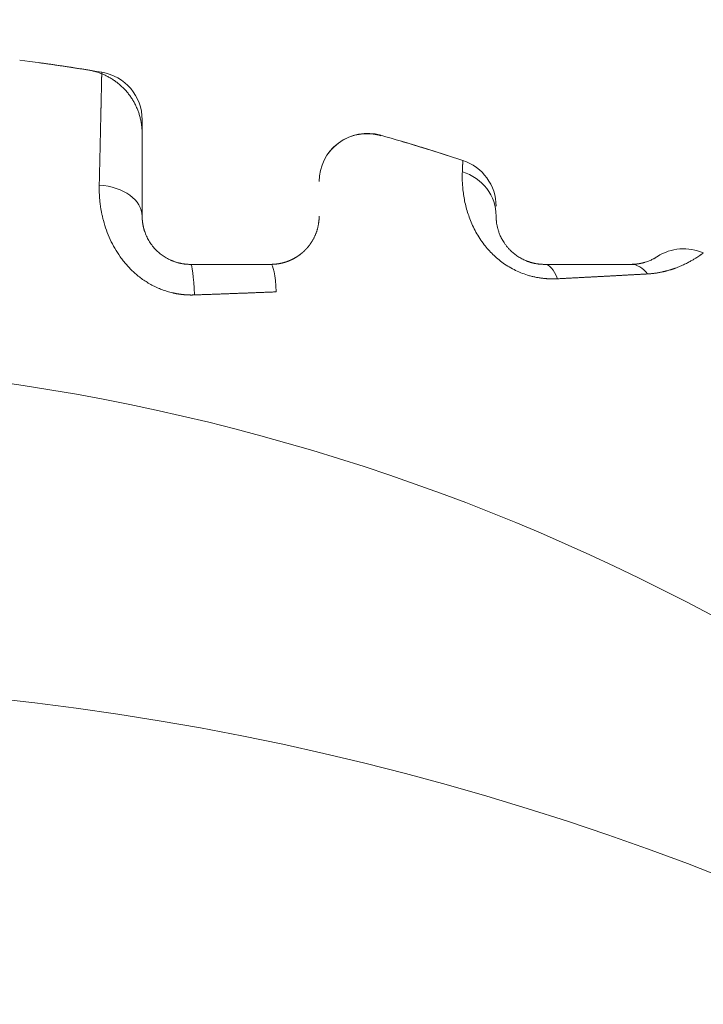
# Model space of a CAD drawing. Header units: millimetres. Extents: x 25069 to 61396, y 8621 to 21558.
# Tile 543 of 656: x 57319 to 57340, y 15471 to 15502. Entities that reach past the tile are written whole.
import ezdxf

# ---------------------------------------------------------------- set-up
doc = ezdxf.new("R2010")
doc.units = ezdxf.units.MM
doc.layers.add('10', color=7, linetype='Continuous')
doc.layers.add('dim', color=84, linetype='Continuous', lineweight=9)
doc.dimstyles.get("Standard").update_dxf_attribs({"dimtxt": 15, "dimasz": 5, "dimexe": 8, "dimexo": 5, "dimgap": 3, "dimtad": 0, "dimzin": 0, "dimdsep": 46, "dimtxsty": 'Standard', "dimblk": 'CLOSEDBLANK', "dimcen": 2, "dimclrd": 4, "dimclre": 3, "dimadec": 0, "dimazin": 0, "dimtfac": 1, "dimtofl": 0, "dimtmove": 0, "dimatfit": 3, "dimldrblk": 'CLOSEDBLANK', "dimfxl": 0, "dimtolj": 1, "dimtzin": 0, "dimarcsym": 0})

# ---------------------------------------------------------------- blocks, each defined once
blk = doc.blocks.new('_ClosedBlank')
at = {"color": 0, "linetype": 'ByBlock', "lineweight": -2}
for p, q in [((-1, 0.1667), (0, 0)), ((-1, 0.1667), (-1, -0.1667)), ((0, 0), (-1, -0.1667))]:
    blk.add_line(p, q, dxfattribs=at)
blk = doc.blocks.new('*D31')
at = {"layer": 'Defpoints', "color": 0, "lineweight": 18}
for p in [(58166.05, 15613.011), (57309.05, 15399.378), (58166.05, 15399.372)]:
    blk.add_point(p, dxfattribs=at)
at = {"layer": 'dim', "color": 3, "lineweight": -2}
for p, q in [((57309.05, 15419.378), (57309.05, 15633.011)), ((58166.05, 15419.372), (58166.05, 15633.011))]:
    blk.add_line(p, q, dxfattribs=at)
at = {"layer": 'dim', "color": 4, "lineweight": -3}
for p, q in [((57319.05, 15613.011), (57474.217, 15613.011)), ((58156.05, 15613.011), (58000.884, 15613.011))]:
    blk.add_line(p, q, dxfattribs=at)
at = {"layer": 'dim', "color": 4, "lineweight": -3, "xscale": 10, "yscale": 10, "zscale": 10, "rotation": 180}
blk.add_blockref('_ClosedBlank', (57309.05, 15613.011), dxfattribs=at)
at = {"layer": 'dim', "color": 4, "lineweight": -3, "xscale": 10, "yscale": 10, "zscale": 10}
blk.add_blockref('_ClosedBlank', (58166.05, 15613.011), dxfattribs=at)
at = {"layer": 'dim', "color": 0, "lineweight": 18, "insert": (57737.55, 15613.011), "char_height": 100, "attachment_point": 5}
blk.add_mtext('\\A1;857.00', dxfattribs=at)

msp = doc.modelspace()

# ---------------------------------------------------------------- linework, layer by layer
at = {"layer": '10', "color": 7, "linetype": 'Continuous', "lineweight": 20}
for centre, radius, start, end in [((57309.05, 15424.872), 76.5, 80.59957, 82.53041), ((57321.3, 15498.865), 1.5, 0, 80.5996), ((57329.8, 15496.944), 1.5, 73.9386, 180), ((57309.05, 15424.872), 76.5, 71.94077, 73.93864), ((57332.3, 15496.177), 1.5, 0, 71.9408), ((57339.627, 15493.356), 1.5, 65.9404, 123.0054), ((57309.05, 15424.872), 66.5, 44.36729, 137.22783), ((57309.05, 15394.872), 86.5, 62.17714, 117.77252)]:
    msp.add_arc(centre, radius, start, end, dxfattribs=at)
for centre, major_axis, ratio, start_param, end_param in [((57332.3, 15495.872), (-1.5, 0), 0.962409, 3.141593, 4.407087), ((57321.3, 15495.872), (-1.5, 0), 0.647322, 3.141593, 4.601164), ((57324.3, 15492.872), (0, -1.5), 0.088225, 1.945598, 3.141593), ((57326.8, 15492.872), (0, -1.5), 0.124364, 2.015415, 3.141593), ((57335.3, 15492.872), (0, -1.5), 0.37988, 2.348165, 3.141593), ((57337.993, 15492.872), (0, -1.5), 0.570226, 2.500393, 3.141593)]:
    msp.add_ellipse(centre, major_axis=major_axis, ratio=ratio, start_param=start_param, end_param=end_param, dxfattribs=at)
for points, weights in [([(57321.116, 15500.414), (57320.603, 15500.496), (57320.09, 15500.573), (57319.576, 15500.644)], [1, 0.999965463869, 0.999965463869, 1]), ([(57322.8, 15498.439), (57322.8, 15499.469), (57322.132, 15500.252), (57321.116, 15500.414)], [1, 0.840551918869, 0.840551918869, 1]), ([(57332.412, 15497.718), (57331.9, 15497.882), (57331.386, 15498.041), (57330.871, 15498.194)], [1, 0.999962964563, 0.999962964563, 1])]:
    msp.add_rational_spline(points, weights, degree=3, dxfattribs=at)
for points, knots in [([(57321.467, 15496.837), (57321.467, 15496.85), (57321.468, 15496.876), (57321.469, 15496.915), (57321.47, 15496.954), (57321.471, 15496.993), (57321.471, 15497.031), (57321.472, 15497.07), (57321.473, 15497.108), (57321.474, 15497.146), (57321.475, 15497.183), (57321.476, 15497.221), (57321.477, 15497.258), (57321.478, 15497.295), (57321.478, 15497.332), (57321.479, 15497.369), (57321.48, 15497.406), (57321.481, 15497.442), (57321.482, 15497.478), (57321.483, 15497.514), (57321.483, 15497.55), (57321.484, 15497.585), (57321.485, 15497.62), (57321.486, 15497.655), (57321.487, 15497.69), (57321.487, 15497.725), (57321.488, 15497.759), (57321.489, 15497.794), (57321.49, 15497.828), (57321.491, 15497.861), (57321.491, 15497.895), (57321.492, 15497.928), (57321.493, 15497.961), (57321.494, 15497.994), (57321.494, 15498.027), (57321.495, 15498.06), (57321.496, 15498.092), (57321.497, 15498.124), (57321.497, 15498.156), (57321.498, 15498.188), (57321.499, 15498.219), (57321.499, 15498.25), (57321.5, 15498.281), (57321.501, 15498.312), (57321.501, 15498.343), (57321.502, 15498.373), (57321.503, 15498.403), (57321.503, 15498.433), (57321.504, 15498.463), (57321.505, 15498.492), (57321.505, 15498.521), (57321.506, 15498.55), (57321.507, 15498.579), (57321.507, 15498.608), (57321.508, 15498.636), (57321.509, 15498.664), (57321.509, 15498.692), (57321.51, 15498.72), (57321.51, 15498.747), (57321.511, 15498.774), (57321.512, 15498.801), (57321.512, 15498.828), (57321.513, 15498.854), (57321.513, 15498.881), (57321.514, 15498.907), (57321.515, 15498.933), (57321.515, 15498.958), (57321.516, 15498.984), (57321.516, 15499.009), (57321.517, 15499.034), (57321.517, 15499.058), (57321.518, 15499.083), (57321.518, 15499.107), (57321.519, 15499.131), (57321.52, 15499.155), (57321.52, 15499.178), (57321.521, 15499.202), (57321.521, 15499.225), (57321.522, 15499.248), (57321.522, 15499.27), (57321.523, 15499.292), (57321.523, 15499.315), (57321.523, 15499.337), (57321.524, 15499.358), (57321.524, 15499.38), (57321.525, 15499.401), (57321.526, 15499.428), (57321.526, 15499.461), (57321.527, 15499.5), (57321.528, 15499.537), (57321.529, 15499.574), (57321.529, 15499.61), (57321.53, 15499.645), (57321.531, 15499.68), (57321.532, 15499.713), (57321.532, 15499.746), (57321.533, 15499.777), (57321.534, 15499.808), (57321.534, 15499.838), (57321.535, 15499.868), (57321.536, 15499.896), (57321.536, 15499.923), (57321.537, 15499.95), (57321.537, 15499.976), (57321.538, 15500.001), (57321.539, 15500.025), (57321.539, 15500.048), (57321.54, 15500.07), (57321.54, 15500.092), (57321.54, 15500.112), (57321.541, 15500.132), (57321.541, 15500.151), (57321.542, 15500.169), (57321.542, 15500.186), (57321.542, 15500.202), (57321.543, 15500.218), (57321.543, 15500.232), (57321.543, 15500.246), (57321.544, 15500.259), (57321.544, 15500.27), (57321.544, 15500.281), (57321.544, 15500.292), (57321.544, 15500.301), (57321.545, 15500.309), (57321.545, 15500.317), (57321.545, 15500.323), (57321.545, 15500.329), (57321.545, 15500.334), (57321.545, 15500.338), (57321.545, 15500.341), (57321.545, 15500.343), (57321.545, 15500.344), (57321.545, 15500.344), (57321.545, 15500.345)], [0, 0, 0, 0, 0.006009, 0.012014, 0.018016, 0.024016, 0.030012, 0.036005, 0.041994, 0.047981, 0.053964, 0.059945, 0.065922, 0.071896, 0.077867, 0.083835, 0.089799, 0.095761, 0.101719, 0.107675, 0.113627, 0.119576, 0.125522, 0.131464, 0.137404, 0.14334, 0.149274, 0.155204, 0.161131, 0.167055, 0.172976, 0.178894, 0.184809, 0.19072, 0.196629, 0.202534, 0.208436, 0.214335, 0.220231, 0.226124, 0.232014, 0.237901, 0.243785, 0.249665, 0.255543, 0.261417, 0.267288, 0.273157, 0.279022, 0.284884, 0.290743, 0.296599, 0.302451, 0.308301, 0.314148, 0.319991, 0.325832, 0.331669, 0.337504, 0.343335, 0.349163, 0.354989, 0.360811, 0.36663, 0.372446, 0.378259, 0.384069, 0.389876, 0.39568, 0.40148, 0.407278, 0.413073, 0.418865, 0.424653, 0.430439, 0.436221, 0.442001, 0.447777, 0.453551, 0.459321, 0.465089, 0.470853, 0.476615, 0.482373, 0.488129, 0.493881, 0.499631, 0.510575, 0.521516, 0.532454, 0.543389, 0.554321, 0.565249, 0.576175, 0.587097, 0.598016, 0.608932, 0.619845, 0.630755, 0.641661, 0.652565, 0.663466, 0.674364, 0.685259, 0.696151, 0.70704, 0.717926, 0.728809, 0.739689, 0.750566, 0.761441, 0.772313, 0.783182, 0.794048, 0.804911, 0.815772, 0.82663, 0.837485, 0.848337, 0.859187, 0.870034, 0.880879, 0.891721, 0.90256, 0.913397, 0.924231, 0.935062, 0.945892, 0.956718, 0.967542, 0.978364, 0.989183, 1, 1, 1, 1]), ([(57322.8, 15498.865), (57322.8, 15498.865), (57322.8, 15498.848), (57322.8, 15498.781), (57322.8, 15498.73), (57322.8, 15498.53), (57322.8, 15498.334), (57322.8, 15497.948), (57322.8, 15497.803), (57322.8, 15497.485), (57322.8, 15497.313), (57322.8, 15496.759), (57322.8, 15496.341), (57322.8, 15495.872)], [0, 0, 0, 0, 0.125, 0.125, 0.25, 0.25, 0.5, 0.5, 0.625, 0.625, 0.75, 0.75, 1, 1, 1, 1]), ([(57330.215, 15498.366), (57330.056, 15498.414), (57329.726, 15498.46), (57329.201, 15498.352), (57328.733, 15498.045), (57328.523, 15497.75), (57328.441, 15497.579)], [0, 0, 0, 0, 0.229322, 0.481406, 0.743745, 1, 1, 1, 1]), ([(57332.751, 15497.249), (57332.751, 15497.253), (57332.752, 15497.263), (57332.752, 15497.276), (57332.753, 15497.289), (57332.753, 15497.302), (57332.754, 15497.315), (57332.754, 15497.327), (57332.755, 15497.339), (57332.755, 15497.351), (57332.756, 15497.363), (57332.756, 15497.374), (57332.757, 15497.385), (57332.757, 15497.396), (57332.758, 15497.406), (57332.758, 15497.416), (57332.758, 15497.426), (57332.759, 15497.436), (57332.759, 15497.445), (57332.76, 15497.455), (57332.76, 15497.463), (57332.76, 15497.472), (57332.761, 15497.48), (57332.761, 15497.488), (57332.761, 15497.496), (57332.761, 15497.504), (57332.762, 15497.511), (57332.762, 15497.518), (57332.762, 15497.525), (57332.763, 15497.531), (57332.763, 15497.537), (57332.763, 15497.543), (57332.763, 15497.549), (57332.763, 15497.554), (57332.764, 15497.559), (57332.764, 15497.564), (57332.764, 15497.568), (57332.764, 15497.573), (57332.764, 15497.576), (57332.765, 15497.58), (57332.765, 15497.584), (57332.765, 15497.587), (57332.765, 15497.59), (57332.765, 15497.592), (57332.765, 15497.595), (57332.765, 15497.597), (57332.765, 15497.598), (57332.765, 15497.6), (57332.765, 15497.601), (57332.765, 15497.602), (57332.765, 15497.603), (57332.765, 15497.603), (57332.765, 15497.603), (57332.765, 15497.603)], [0, 0, 0, 0, 0.019674, 0.039345, 0.059012, 0.078676, 0.098337, 0.117995, 0.13765, 0.157302, 0.17695, 0.196596, 0.216239, 0.235879, 0.255516, 0.27515, 0.294782, 0.31441, 0.334036, 0.35366, 0.37328, 0.392899, 0.412514, 0.432127, 0.451738, 0.471346, 0.490952, 0.510555, 0.530156, 0.549755, 0.569352, 0.588947, 0.608539, 0.628129, 0.647717, 0.667304, 0.686888, 0.70647, 0.72605, 0.745629, 0.765206, 0.784781, 0.804354, 0.823925, 0.843495, 0.863064, 0.88263, 0.902196, 0.921759, 0.941321, 0.960882, 0.980442, 1, 1, 1, 1]), ([(57335.707, 15493.924), (57335.699, 15493.924), (57335.684, 15493.923), (57335.661, 15493.922), (57335.639, 15493.921), (57335.616, 15493.921), (57335.593, 15493.92), (57335.571, 15493.92), (57335.548, 15493.92), (57335.525, 15493.92), (57335.503, 15493.921), (57335.48, 15493.921), (57335.457, 15493.922), (57335.434, 15493.923), (57335.412, 15493.924), (57335.389, 15493.926), (57335.366, 15493.927), (57335.344, 15493.929), (57335.321, 15493.931), (57335.298, 15493.933), (57335.246, 15493.938), (57335.165, 15493.949), (57335.054, 15493.967), (57334.944, 15493.991), (57334.798, 15494.029), (57334.616, 15494.089), (57334.405, 15494.18), (57334.205, 15494.288), (57334.02, 15494.409), (57333.851, 15494.54), (57333.698, 15494.679), (57333.556, 15494.827), (57333.419, 15494.994), (57333.288, 15495.179), (57333.169, 15495.379), (57333.066, 15495.583), (57332.98, 15495.788), (57332.91, 15495.993), (57332.853, 15496.197), (57332.81, 15496.399), (57332.784, 15496.561), (57332.769, 15496.687), (57332.76, 15496.782), (57332.754, 15496.874), (57332.75, 15496.943), (57332.749, 15496.992), (57332.748, 15497.022), (57332.748, 15497.051), (57332.748, 15497.081), (57332.748, 15497.11), (57332.748, 15497.139), (57332.749, 15497.167), (57332.749, 15497.195), (57332.75, 15497.222), (57332.751, 15497.24), (57332.751, 15497.249)], [0, 0, 0, 0, 0.003417, 0.00682, 0.010211, 0.01359, 0.016957, 0.020312, 0.023657, 0.026992, 0.030316, 0.033631, 0.036937, 0.040235, 0.043524, 0.046806, 0.050081, 0.053349, 0.056612, 0.059868, 0.06312, 0.078964, 0.094632, 0.110186, 0.125689, 0.157075, 0.188494, 0.219812, 0.251655, 0.281715, 0.312399, 0.344044, 0.376956, 0.416774, 0.458385, 0.502125, 0.546801, 0.593932, 0.643718, 0.696325, 0.751899, 0.781538, 0.812024, 0.843368, 0.875582, 0.887043, 0.898722, 0.910617, 0.922731, 0.935062, 0.947612, 0.96038, 0.973367, 0.986574, 1, 1, 1, 1]), ([(57324.424, 15493.421), (57324.416, 15493.421), (57324.4, 15493.42), (57324.376, 15493.42), (57324.352, 15493.419), (57324.328, 15493.419), (57324.305, 15493.419), (57324.281, 15493.42), (57324.257, 15493.42), (57324.233, 15493.421), (57324.21, 15493.422), (57324.186, 15493.423), (57324.163, 15493.425), (57324.139, 15493.426), (57324.115, 15493.428), (57324.092, 15493.43), (57324.068, 15493.432), (57324.045, 15493.435), (57324.021, 15493.438), (57323.998, 15493.44), (57323.975, 15493.444), (57323.951, 15493.447), (57323.928, 15493.451), (57323.905, 15493.454), (57323.881, 15493.458), (57323.858, 15493.463), (57323.835, 15493.467), (57323.812, 15493.472), (57323.788, 15493.476), (57323.765, 15493.482), (57323.694, 15493.498), (57323.576, 15493.529), (57323.414, 15493.585), (57323.255, 15493.651), (57323.102, 15493.727), (57322.955, 15493.812), (57322.814, 15493.905), (57322.678, 15494.008), (57322.509, 15494.153), (57322.314, 15494.351), (57322.114, 15494.604), (57321.944, 15494.871), (57321.801, 15495.147), (57321.683, 15495.437), (57321.617, 15495.652), (57321.582, 15495.788), (57321.569, 15495.842), (57321.557, 15495.896), (57321.545, 15495.95), (57321.534, 15496.005), (57321.524, 15496.059), (57321.515, 15496.114), (57321.507, 15496.169), (57321.499, 15496.224), (57321.492, 15496.279), (57321.486, 15496.335), (57321.481, 15496.39), (57321.477, 15496.446), (57321.473, 15496.501), (57321.47, 15496.557), (57321.468, 15496.613), (57321.466, 15496.669), (57321.466, 15496.725), (57321.466, 15496.781), (57321.467, 15496.818), (57321.467, 15496.837)], [0, 0, 0, 0, 0.004367, 0.008727, 0.01308, 0.017425, 0.021765, 0.026098, 0.030426, 0.034749, 0.039067, 0.043381, 0.047691, 0.051999, 0.056303, 0.060606, 0.064906, 0.069206, 0.073504, 0.077802, 0.0821, 0.086398, 0.090698, 0.094999, 0.099302, 0.103607, 0.107915, 0.112227, 0.116542, 0.120861, 0.125185, 0.156408, 0.187565, 0.218832, 0.250383, 0.281352, 0.312445, 0.343812, 0.3756, 0.437017, 0.499959, 0.559913, 0.621228, 0.684476, 0.750179, 0.761914, 0.773715, 0.785585, 0.797526, 0.809541, 0.821631, 0.833799, 0.846046, 0.858376, 0.87079, 0.883291, 0.895879, 0.908558, 0.92133, 0.934195, 0.947157, 0.960216, 0.973375, 0.986636, 1, 1, 1, 1]), ([(57322.8, 15495.872), (57322.8, 15495.866), (57322.8, 15495.856), (57322.801, 15495.839), (57322.801, 15495.823), (57322.802, 15495.807), (57322.803, 15495.79), (57322.804, 15495.774), (57322.805, 15495.757), (57322.806, 15495.741), (57322.808, 15495.724), (57322.809, 15495.708), (57322.811, 15495.691), (57322.813, 15495.675), (57322.816, 15495.658), (57322.818, 15495.642), (57322.821, 15495.625), (57322.824, 15495.609), (57322.827, 15495.592), (57322.83, 15495.576), (57322.833, 15495.559), (57322.837, 15495.543), (57322.841, 15495.526), (57322.845, 15495.51), (57322.849, 15495.493), (57322.853, 15495.477), (57322.858, 15495.46), (57322.863, 15495.444), (57322.868, 15495.427), (57322.873, 15495.411), (57322.892, 15495.353), (57322.931, 15495.254), (57323.004, 15495.112), (57323.094, 15494.975), (57323.196, 15494.853), (57323.306, 15494.745), (57323.422, 15494.653), (57323.549, 15494.571), (57323.65, 15494.519), (57323.718, 15494.489), (57323.749, 15494.477), (57323.78, 15494.465), (57323.811, 15494.454), (57323.843, 15494.443), (57323.874, 15494.433), (57323.906, 15494.424), (57323.939, 15494.416), (57323.971, 15494.408), (57324.004, 15494.401), (57324.036, 15494.395), (57324.069, 15494.39), (57324.102, 15494.385), (57324.135, 15494.381), (57324.168, 15494.378), (57324.201, 15494.375), (57324.234, 15494.373), (57324.267, 15494.372), (57324.289, 15494.372), (57324.3, 15494.372)], [0, 0, 0, 0, 0.010807, 0.021541, 0.032202, 0.04279, 0.053305, 0.063748, 0.07412, 0.08442, 0.094649, 0.104807, 0.114895, 0.124912, 0.134861, 0.144739, 0.154549, 0.164291, 0.173964, 0.18357, 0.193108, 0.20258, 0.211986, 0.221325, 0.230599, 0.239809, 0.248953, 0.258034, 0.267052, 0.276006, 0.284898, 0.361243, 0.433934, 0.503446, 0.570316, 0.624908, 0.678672, 0.731997, 0.785284, 0.796696, 0.808075, 0.819423, 0.830745, 0.842044, 0.853325, 0.86459, 0.875844, 0.887091, 0.898334, 0.909578, 0.920826, 0.932081, 0.943349, 0.954633, 0.965936, 0.977262, 0.988616, 1, 1, 1, 1]), ([(57326.8, 15494.372), (57326.806, 15494.372), (57326.817, 15494.372), (57326.833, 15494.372), (57326.85, 15494.373), (57326.866, 15494.373), (57326.882, 15494.374), (57326.898, 15494.375), (57326.915, 15494.376), (57326.931, 15494.378), (57326.947, 15494.379), (57326.963, 15494.381), (57326.979, 15494.383), (57326.995, 15494.384), (57327.011, 15494.387), (57327.026, 15494.389), (57327.042, 15494.391), (57327.058, 15494.394), (57327.073, 15494.397), (57327.089, 15494.4), (57327.104, 15494.403), (57327.12, 15494.406), (57327.135, 15494.41), (57327.151, 15494.413), (57327.166, 15494.417), (57327.181, 15494.421), (57327.196, 15494.425), (57327.211, 15494.429), (57327.226, 15494.433), (57327.241, 15494.438), (57327.255, 15494.443), (57327.27, 15494.447), (57327.285, 15494.452), (57327.299, 15494.457), (57327.314, 15494.462), (57327.328, 15494.468), (57327.342, 15494.473), (57327.356, 15494.479), (57327.37, 15494.484), (57327.384, 15494.49), (57327.398, 15494.496), (57327.412, 15494.502), (57327.426, 15494.508), (57327.439, 15494.515), (57327.453, 15494.521), (57327.466, 15494.528), (57327.48, 15494.534), (57327.493, 15494.541), (57327.506, 15494.548), (57327.519, 15494.555), (57327.532, 15494.562), (57327.545, 15494.57), (57327.557, 15494.577), (57327.57, 15494.584), (57327.582, 15494.592), (57327.595, 15494.6), (57327.607, 15494.607), (57327.619, 15494.615), (57327.631, 15494.623), (57327.643, 15494.631), (57327.655, 15494.639), (57327.667, 15494.648), (57327.679, 15494.656), (57327.69, 15494.664), (57327.702, 15494.673), (57327.713, 15494.681), (57327.724, 15494.69), (57327.735, 15494.699), (57327.746, 15494.708), (57327.757, 15494.717), (57327.768, 15494.726), (57327.779, 15494.735), (57327.789, 15494.744), (57327.8, 15494.753), (57327.81, 15494.763), (57327.82, 15494.772), (57327.831, 15494.782), (57327.841, 15494.791), (57327.85, 15494.801), (57327.86, 15494.81), (57327.87, 15494.82), (57327.879, 15494.83), (57327.889, 15494.84), (57327.898, 15494.85), (57327.907, 15494.86), (57327.916, 15494.87), (57327.925, 15494.88), (57327.934, 15494.89), (57327.943, 15494.9), (57327.952, 15494.91), (57327.96, 15494.921), (57327.969, 15494.931), (57327.977, 15494.941), (57327.985, 15494.952), (57327.993, 15494.962), (57328.001, 15494.973), (57328.009, 15494.983), (57328.017, 15494.994), (57328.024, 15495.005), (57328.032, 15495.015), (57328.039, 15495.026), (57328.046, 15495.037), (57328.054, 15495.048), (57328.061, 15495.058), (57328.068, 15495.069), (57328.074, 15495.08), (57328.081, 15495.091), (57328.088, 15495.102), (57328.099, 15495.121), (57328.115, 15495.148), (57328.133, 15495.184), (57328.151, 15495.219), (57328.168, 15495.255), (57328.183, 15495.291), (57328.198, 15495.326), (57328.211, 15495.362), (57328.224, 15495.398), (57328.235, 15495.433), (57328.245, 15495.468), (57328.255, 15495.503), (57328.263, 15495.538), (57328.271, 15495.573), (57328.277, 15495.608), (57328.283, 15495.642), (57328.288, 15495.676), (57328.292, 15495.709), (57328.295, 15495.743), (57328.297, 15495.776), (57328.299, 15495.808), (57328.3, 15495.84), (57328.3, 15495.861), (57328.3, 15495.872)], [0, 0, 0, 0, 0.003819, 0.007641, 0.011466, 0.015295, 0.019129, 0.022967, 0.02681, 0.03066, 0.034515, 0.038377, 0.042245, 0.046122, 0.050006, 0.053899, 0.0578, 0.06171, 0.065631, 0.069561, 0.073502, 0.077453, 0.081416, 0.085391, 0.089378, 0.093378, 0.09739, 0.101416, 0.105456, 0.109509, 0.113578, 0.117661, 0.121759, 0.125874, 0.130004, 0.134151, 0.138314, 0.142495, 0.146693, 0.150908, 0.155143, 0.159395, 0.163666, 0.167957, 0.172267, 0.176597, 0.180947, 0.185318, 0.189709, 0.194121, 0.198555, 0.20301, 0.207488, 0.211987, 0.216509, 0.221054, 0.225622, 0.230213, 0.234828, 0.239467, 0.24413, 0.248817, 0.253529, 0.258266, 0.263028, 0.267815, 0.272628, 0.277467, 0.282331, 0.287223, 0.29214, 0.297084, 0.302056, 0.307054, 0.31208, 0.317133, 0.322214, 0.327323, 0.33246, 0.337625, 0.342819, 0.348042, 0.353293, 0.358574, 0.363883, 0.369222, 0.374591, 0.37999, 0.385418, 0.390876, 0.396365, 0.401884, 0.407434, 0.413014, 0.418625, 0.424267, 0.42994, 0.435644, 0.44138, 0.447147, 0.452946, 0.458777, 0.46464, 0.470535, 0.476462, 0.482421, 0.488413, 0.494437, 0.500494, 0.520105, 0.539994, 0.560164, 0.580616, 0.601355, 0.622383, 0.643703, 0.665317, 0.687227, 0.709437, 0.731947, 0.754761, 0.777881, 0.801307, 0.825043, 0.849091, 0.87345, 0.898125, 0.923116, 0.948424, 0.974052, 1, 1, 1, 1]), ([(57333.8, 15495.872), (57333.8, 15495.869), (57333.8, 15495.863), (57333.801, 15495.855), (57333.801, 15495.845), (57333.801, 15495.836), (57333.801, 15495.827), (57333.801, 15495.817), (57333.802, 15495.807), (57333.802, 15495.797), (57333.803, 15495.787), (57333.803, 15495.776), (57333.804, 15495.766), (57333.805, 15495.755), (57333.806, 15495.744), (57333.807, 15495.732), (57333.808, 15495.721), (57333.809, 15495.709), (57333.811, 15495.697), (57333.812, 15495.685), (57333.814, 15495.672), (57333.815, 15495.66), (57333.82, 15495.626), (57333.831, 15495.568), (57333.851, 15495.481), (57333.879, 15495.39), (57333.911, 15495.305), (57333.943, 15495.232), (57333.973, 15495.172), (57334.007, 15495.111), (57334.047, 15495.046), (57334.096, 15494.977), (57334.154, 15494.903), (57334.218, 15494.832), (57334.295, 15494.757), (57334.388, 15494.679), (57334.501, 15494.6), (57334.622, 15494.532), (57334.717, 15494.489), (57334.779, 15494.465), (57334.806, 15494.456), (57334.833, 15494.446), (57334.86, 15494.438), (57334.887, 15494.43), (57334.915, 15494.422), (57334.942, 15494.415), (57334.97, 15494.409), (57334.997, 15494.403), (57335.025, 15494.397), (57335.052, 15494.392), (57335.08, 15494.388), (57335.108, 15494.384), (57335.135, 15494.381), (57335.163, 15494.378), (57335.191, 15494.376), (57335.218, 15494.374), (57335.246, 15494.373), (57335.273, 15494.372), (57335.291, 15494.372), (57335.3, 15494.372)], [0, 0, 0, 0, 0.012457, 0.024852, 0.037186, 0.049459, 0.061671, 0.073823, 0.085914, 0.097944, 0.109915, 0.121827, 0.133678, 0.145471, 0.157205, 0.16888, 0.180497, 0.192056, 0.203557, 0.215001, 0.226387, 0.237717, 0.24899, 0.316448, 0.380444, 0.441068, 0.498426, 0.531833, 0.563775, 0.59429, 0.623423, 0.657861, 0.69006, 0.720168, 0.748366, 0.783265, 0.815227, 0.845106, 0.87394, 0.87982, 0.885686, 0.89155, 0.897421, 0.903308, 0.909224, 0.915176, 0.921176, 0.927232, 0.933354, 0.939551, 0.945831, 0.952204, 0.958675, 0.965254, 0.971948, 0.978763, 0.985706, 0.992783, 1, 1, 1, 1]), ([(57340.238, 15494.726), (57340.238, 15494.726), (57340.238, 15494.726), (57340.238, 15494.725), (57340.238, 15494.725), (57340.237, 15494.724), (57340.236, 15494.724), (57340.235, 15494.723), (57340.233, 15494.722), (57340.232, 15494.721), (57340.23, 15494.719), (57340.228, 15494.718), (57340.226, 15494.716), (57340.224, 15494.715), (57340.221, 15494.713), (57340.218, 15494.711), (57340.215, 15494.709), (57340.212, 15494.706), (57340.209, 15494.704), (57340.205, 15494.701), (57340.201, 15494.698), (57340.197, 15494.696), (57340.193, 15494.693), (57340.189, 15494.689), (57340.184, 15494.686), (57340.18, 15494.683), (57340.175, 15494.679), (57340.17, 15494.676), (57340.164, 15494.672), (57340.159, 15494.668), (57340.14, 15494.655), (57340.103, 15494.63), (57340.04, 15494.588), (57339.966, 15494.542), (57339.894, 15494.499), (57339.829, 15494.462), (57339.774, 15494.433), (57339.718, 15494.404), (57339.657, 15494.374), (57339.591, 15494.343), (57339.519, 15494.312), (57339.444, 15494.282), (57339.382, 15494.258), (57339.335, 15494.242), (57339.305, 15494.231), (57339.275, 15494.221), (57339.244, 15494.211), (57339.214, 15494.202), (57339.183, 15494.192), (57339.151, 15494.183), (57339.12, 15494.174), (57339.088, 15494.166), (57339.055, 15494.157), (57339.023, 15494.149), (57338.99, 15494.142), (57338.957, 15494.135), (57338.924, 15494.128), (57338.89, 15494.121), (57338.856, 15494.115), (57338.822, 15494.109), (57338.788, 15494.103), (57338.753, 15494.098), (57338.718, 15494.094), (57338.683, 15494.089), (57338.648, 15494.085), (57338.612, 15494.082), (57338.577, 15494.079), (57338.541, 15494.076), (57338.516, 15494.075), (57338.504, 15494.074)], [0, 0, 0, 0, 0.008861, 0.017703, 0.026525, 0.035329, 0.044113, 0.052878, 0.061625, 0.070353, 0.079062, 0.087752, 0.096423, 0.105076, 0.113711, 0.122327, 0.130924, 0.139504, 0.148065, 0.156608, 0.165132, 0.173639, 0.182128, 0.190599, 0.199051, 0.207487, 0.215904, 0.224304, 0.232686, 0.241051, 0.249398, 0.31544, 0.379039, 0.44024, 0.499097, 0.531881, 0.563647, 0.594406, 0.624173, 0.656412, 0.687974, 0.718882, 0.749161, 0.760129, 0.770977, 0.781706, 0.792318, 0.802814, 0.813196, 0.823466, 0.833625, 0.843675, 0.853619, 0.863458, 0.873194, 0.882829, 0.892365, 0.901806, 0.911152, 0.920407, 0.929572, 0.938651, 0.947645, 0.956558, 0.965393, 0.974151, 0.982836, 0.991452, 1, 1, 1, 1]), ([(57335.3, 15494.372), (57335.773, 15494.372), (57336.235, 15494.372), (57337.135, 15494.372), (57337.573, 15494.372), (57337.993, 15494.372)], [0, 0, 0, 0, 0.5, 0.5, 1, 1, 1, 1]), ([(57337.993, 15494.372), (57337.996, 15494.372), (57338.004, 15494.372), (57338.015, 15494.372), (57338.026, 15494.372), (57338.036, 15494.373), (57338.047, 15494.373), (57338.058, 15494.373), (57338.069, 15494.374), (57338.079, 15494.374), (57338.09, 15494.375), (57338.1, 15494.376), (57338.111, 15494.377), (57338.121, 15494.377), (57338.131, 15494.378), (57338.141, 15494.379), (57338.152, 15494.38), (57338.162, 15494.381), (57338.172, 15494.383), (57338.182, 15494.384), (57338.192, 15494.385), (57338.202, 15494.386), (57338.211, 15494.388), (57338.221, 15494.389), (57338.231, 15494.391), (57338.24, 15494.392), (57338.25, 15494.394), (57338.259, 15494.396), (57338.269, 15494.397), (57338.278, 15494.399), (57338.287, 15494.401), (57338.296, 15494.403), (57338.306, 15494.405), (57338.315, 15494.407), (57338.324, 15494.409), (57338.333, 15494.411), (57338.341, 15494.413), (57338.35, 15494.415), (57338.359, 15494.417), (57338.368, 15494.419), (57338.376, 15494.422), (57338.385, 15494.424), (57338.393, 15494.426), (57338.402, 15494.429), (57338.41, 15494.431), (57338.418, 15494.433), (57338.426, 15494.436), (57338.456, 15494.445), (57338.503, 15494.461), (57338.563, 15494.484), (57338.616, 15494.507), (57338.661, 15494.529), (57338.699, 15494.548), (57338.729, 15494.565), (57338.755, 15494.58), (57338.772, 15494.59), (57338.782, 15494.597), (57338.789, 15494.601), (57338.795, 15494.604), (57338.799, 15494.607), (57338.803, 15494.61), (57338.806, 15494.612), (57338.808, 15494.613), (57338.81, 15494.614), (57338.81, 15494.614), (57338.81, 15494.614)], [0, 0, 0, 0, 0.00439, 0.008821, 0.013295, 0.017811, 0.02237, 0.026973, 0.031619, 0.036309, 0.041045, 0.045824, 0.05065, 0.055521, 0.060438, 0.065401, 0.070411, 0.075468, 0.080572, 0.085724, 0.090923, 0.096171, 0.101467, 0.106812, 0.112206, 0.117649, 0.123141, 0.128683, 0.134275, 0.139918, 0.14561, 0.151353, 0.157147, 0.162992, 0.168888, 0.174836, 0.180835, 0.186885, 0.192988, 0.199143, 0.20535, 0.211609, 0.217921, 0.224286, 0.230704, 0.237175, 0.243699, 0.250276, 0.308571, 0.36962, 0.433497, 0.500265, 0.560817, 0.622625, 0.685721, 0.750137, 0.777601, 0.805134, 0.832739, 0.860419, 0.888174, 0.916008, 0.943923, 0.971919, 1, 1, 1, 1]), ([(57338.504, 15494.074), (57338.491, 15494.073), (57338.463, 15494.072), (57338.422, 15494.069), (57338.38, 15494.067), (57338.339, 15494.065), (57338.297, 15494.063), (57338.254, 15494.06), (57338.212, 15494.058), (57338.169, 15494.056), (57338.126, 15494.053), (57338.082, 15494.051), (57338.039, 15494.048), (57337.995, 15494.046), (57337.951, 15494.044), (57337.906, 15494.041), (57337.862, 15494.039), (57337.817, 15494.036), (57337.772, 15494.034), (57337.726, 15494.031), (57337.68, 15494.029), (57337.635, 15494.026), (57337.588, 15494.024), (57337.542, 15494.021), (57337.495, 15494.019), (57337.448, 15494.016), (57337.401, 15494.014), (57337.354, 15494.011), (57337.306, 15494.009), (57337.258, 15494.006), (57337.21, 15494.004), (57337.162, 15494.001), (57337.113, 15493.998), (57337.064, 15493.996), (57337.015, 15493.993), (57336.965, 15493.99), (57336.916, 15493.988), (57336.866, 15493.985), (57336.816, 15493.982), (57336.765, 15493.98), (57336.715, 15493.977), (57336.664, 15493.974), (57336.613, 15493.972), (57336.561, 15493.969), (57336.51, 15493.966), (57336.458, 15493.963), (57336.406, 15493.961), (57336.353, 15493.958), (57336.301, 15493.955), (57336.248, 15493.952), (57336.195, 15493.95), (57336.142, 15493.947), (57336.088, 15493.944), (57336.034, 15493.941), (57335.98, 15493.938), (57335.926, 15493.935), (57335.871, 15493.933), (57335.817, 15493.93), (57335.762, 15493.927), (57335.725, 15493.925), (57335.707, 15493.924)], [0, 0, 0, 0, 0.015914, 0.031871, 0.047872, 0.063916, 0.080005, 0.096138, 0.112315, 0.128537, 0.144803, 0.161115, 0.177472, 0.193873, 0.210321, 0.226814, 0.243353, 0.259938, 0.276569, 0.293247, 0.309971, 0.326742, 0.343559, 0.360424, 0.377335, 0.394294, 0.411301, 0.428355, 0.445457, 0.462606, 0.479804, 0.49705, 0.514344, 0.531687, 0.549078, 0.566518, 0.584006, 0.601544, 0.619131, 0.636767, 0.654452, 0.672187, 0.689971, 0.707805, 0.725689, 0.743623, 0.761607, 0.779641, 0.797725, 0.81586, 0.834045, 0.852281, 0.870567, 0.888905, 0.907293, 0.925732, 0.944222, 0.962763, 0.981356, 1, 1, 1, 1]), ([(57326.969, 15493.517), (57326.929, 15493.515), (57326.85, 15493.512), (57326.73, 15493.508), (57326.611, 15493.503), (57326.491, 15493.498), (57326.371, 15493.493), (57326.25, 15493.489), (57326.13, 15493.484), (57326.009, 15493.479), (57325.889, 15493.475), (57325.768, 15493.47), (57325.646, 15493.466), (57325.525, 15493.461), (57325.403, 15493.457), (57325.282, 15493.452), (57325.16, 15493.448), (57325.037, 15493.443), (57324.915, 15493.439), (57324.792, 15493.434), (57324.67, 15493.43), (57324.547, 15493.425), (57324.465, 15493.422), (57324.424, 15493.421)], [0, 0, 0, 0, 0.046966, 0.093996, 0.14109, 0.188247, 0.235469, 0.282756, 0.330107, 0.377523, 0.425005, 0.472553, 0.520167, 0.567847, 0.615594, 0.663407, 0.711288, 0.759236, 0.807252, 0.855336, 0.903489, 0.95171, 1, 1, 1, 1])]:
    msp.add_open_spline(points, degree=3, knots=knots, dxfattribs=at)
msp.add_open_spline([(57324.3, 15494.372), (57325.135, 15494.372), (57325.969, 15494.372), (57326.8, 15494.372)], degree=3, dxfattribs=at)

# ---------------------------------------------------------------- dimensions: what is measured, and where the dimension line sits
at = {"layer": 'dim', "lineweight": 18}
dim = msp.add_linear_dim(base=(58166.05, 15613.011), p1=(57309.05, 15399.378), p2=(58166.05, 15399.372), dimstyle='Standard', override={"dimscale": 2, "dimtxt": 50, "dimexe": 10, "dimexo": 10, "dimgap": 15, "dimlwd": 65533}, dxfattribs=at)
dim.commit()
dim.dimension.update_dxf_attribs({"geometry": '*D31', "text_midpoint": (57737.55, 15613.011)})

doc.saveas('drawing.dxf')
